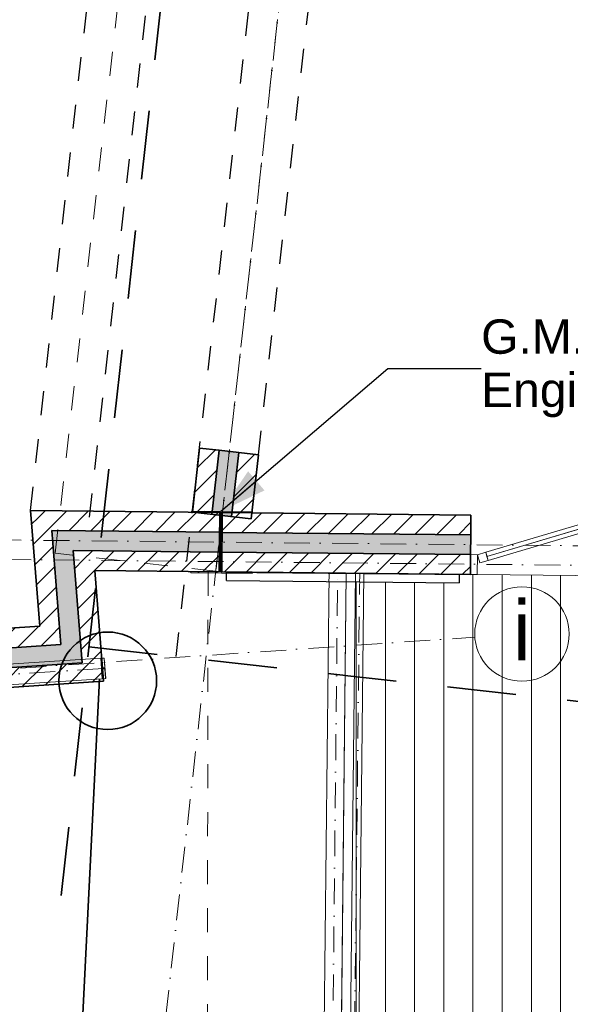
# Model space of a CAD drawing. Header units: millimetres. Extents: x -115474967 to 444143, y -74377 to 241828222.
# Tile 535 of 590: x 188458 to 191662, y 325187 to 330924. Entities that reach past the tile are written whole.
import ezdxf

# ---------------------------------------------------------------- set-up
doc = ezdxf.new("R2010")
doc.units = ezdxf.units.MM
doc.header["$MEASUREMENT"] = 0
doc.set_wipeout_variables(frame=1)
for name, pattern in [('Dashed', [280, 140, -140]), ('Dot & Dashed', [280, 150, -60, 0, -70]), ('Hidden Line', [140, 100, -40]), ('Long Dashed', [700, 400, -300]), ('Wipeout_Contour', [1000, 0, -1000])]:
    doc.linetypes.add(name, pattern=pattern)
for name, color, linetype, lineweight in [('0_Pen_No__16', 9, 'Continuous', 20), ('0_Pen_No__3', 7, 'Continuous', 15), ('0_Pen_No__6', 7, 'Continuous', 5), ('A_BEAMS_Pen_No__2', 7, 'Continuous', 20), ('A_BEAMS_Pen_No__69', 255, 'Continuous', 20), ('A_BEAMS_Pen_No__90', 255, 'Continuous', 20), ('A_COLUMNS_Pen_No__3', 7, 'Continuous', 15), ('A_FLOORS STRUCTURE_Pen_No__128', 9, 'Continuous', 0), ('A_FLOORS STRUCTURE_Pen_No__3', 7, 'Continuous', 15), ('A_SURVEY_Pen_No__1', 7, 'Continuous', 30), ('A_WALL LOAD_Pen_No__1', 7, 'Continuous', 30), ('A_WALL LOAD_Pen_No__3', 7, 'Continuous', 15), ('A_WALL LOAD_Pen_No__6', 7, 'Continuous', 5), ('C-GRID _Pen_No__5', 7, 'Continuous', 5), ('C_TEXT GA_Pen_No__6', 7, 'Continuous', 5), ('PALLISADE FENCE_Pen_No__1', 7, 'Continuous', 30), ('SEWER LINE_Pen_No__1', 7, 'Continuous', 30)]:
    doc.layers.add(name, color=color, linetype=linetype, lineweight=lineweight)
for name, color, linetype in [('A_BEAMS', 7, 'Continuous'), ('A_COLUMNS', 7, 'Continuous'), ('A_FLOORS FINISH', 7, 'Continuous'), ('A_FLOORS STRUCTURE', 7, 'Continuous'), ('A_WALL LOAD', 7, 'Continuous')]:
    doc.layers.add(name, color=color, linetype=linetype)
doc.layers.add('A_COLUMNS_Pen_No__7', color=7, linetype='Continuous', lineweight=5, true_color=0x3f3f3f)
doc.layers.add('A_WALL LOAD_Pen_No__7', color=7, linetype='Continuous', lineweight=5, true_color=0x3f3f3f)
doc.styles.add('GENERATED_STYLE_1', font='GOTHIC.TTF')
doc.styles.add('GENERATED_STYLE_4', font='txt.shx')
doc.dimstyles.new('GENERATED_STYLE__5', dxfattribs={"dimtxt": 0.18, "dimasz": 273.6, "dimexe": 0.18, "dimexo": 0.0625, "dimgap": 0.09, "dimtad": 0, "dimtih": 1, "dimtoh": 1, "dimdec": 4, "dimzin": 0, "dimdsep": 46, "dimcen": 0.09, "dimadec": 0, "dimazin": 0, "dimtfac": 1, "dimtdec": 4, "dimtmove": 0, "dimatfit": 3, "dimldrblk": 'ARROWHEAD_5', "dimfxl": 1, "dimtolj": 1, "dimtzin": 0, "dimarcsym": 0})
pattern_1 = [(45, (-139724, 252382.34), (-63.63961, 63.63961), [])]

# ---------------------------------------------------------------- blocks, each defined once
blk = doc.blocks.new('IPE Beam 20[6]', base_point=(328657.3, 74760.9))
at = {"layer": 'A_BEAMS_Pen_No__69', "color": 255, "linetype": 'Dot & Dashed', "lineweight": 20}
blk.add_line((328667.8, 74761.6), (315460.5, 73897), dxfattribs=at)
at = {"layer": 'A_BEAMS_Pen_No__90', "color": 255, "linetype": 'Continuous', "lineweight": 20}
for p, q in [((328653.2, 74820.8), (315467, 73957.6)), ((328653.2, 74820.8), (328654.1, 74820.8)), ((328661.1, 74701), (328653.2, 74820.8)), ((328673.6, 74822.1), (328654.1, 74820.8)), ((328657.8, 74764.1), (328654.1, 74820.8)), ((328673.6, 74822.1), (328674.4, 74822.2)), ((328677.3, 74765.3), (328673.6, 74822.1)), ((328682.3, 74702.4), (328674.4, 74822.2)), ((328657.8, 74764.1), (328667.6, 74764.7)), ((328667.6, 74764.7), (328677.3, 74765.3)), ((328668, 74758.5), (328667.6, 74764.7)), ((328658.2, 74757.9), (328668, 74758.5)), ((328662, 74701.1), (328658.2, 74757.9)), ((328677.7, 74759.2), (328668, 74758.5)), ((328681.4, 74702.4), (328677.7, 74759.2)), ((328661.1, 74701), (315474.8, 73837.8)), ((328661.1, 74701), (328662, 74701.1)), ((328681.4, 74702.4), (328662, 74701.1)), ((328681.4, 74702.4), (328682.3, 74702.4))]:
    blk.add_line(p, q, dxfattribs=at)
blk = doc.blocks.new('IPE Beam 20[45]', base_point=(329974.2, 69746.4))
at = {"layer": 'A_BEAMS_Pen_No__69', "color": 255, "linetype": 'Dot & Dashed', "lineweight": 20}
blk.add_line((329974.2, 69746.4), (330032.6, 75317.6), dxfattribs=at)
at = {"layer": 'A_BEAMS_Pen_No__90', "color": 255, "linetype": 'Continuous', "lineweight": 20}
for p, q in [((329953.4, 72532.5), (329982.6, 75318)), ((329982.6, 75318), (330032.6, 75317.6)), ((330032.6, 75317.6), (330082.6, 75317.2)), ((330082.6, 75317.2), (330053.4, 72531.5)), ((329923.7, 69696.7), (329953.4, 72532.5)), ((330053.4, 72531.5), (330024.7, 69795.9)), ((330024.7, 69795.9), (329974.2, 69746.4)), ((329974.2, 69746.4), (329923.7, 69696.7))]:
    blk.add_line(p, q, dxfattribs=at)
blk = doc.blocks.new('Rail Wired 02 20[96]', base_point=(330100.9, 69871.5))
at = {"layer": '0_Pen_No__16', "color": 8, "linetype": 'Dot & Dashed', "lineweight": 20}
blk.add_line((330100.9, 69871.5), (330160.6, 75316.3), dxfattribs=at)
at = {"layer": '0_Pen_No__16', "color": 8, "linetype": 'Continuous', "lineweight": 20, "flags": 128}
blk.add_lwpolyline([(330126.2, 69895.2), (330075.7, 69847.7), (330135.6, 75316.5), (330185.6, 75316.1)], close=True, dxfattribs=at)
blk = doc.blocks.new('IPE Column 20[145]', base_point=(329357.9, 75497))
at = {"layer": 'A_COLUMNS_Pen_No__7', "linetype": 'Continuous', "lineweight": 5, "true_color": 0x9f07ff}
h = blk.add_hatch(dxfattribs=at)
h.set_pattern_fill('STEEL', color=190, style=0, pattern_type=2)
h.set_pattern_definition([(45, (0, 0), (-159.09903, 159.09903), []), (45, (-53.03, 53.03), (-159.09903, 159.09903), [])])
h.paths.add_polyline_path([(329178.1, 75319.3), (329534, 75315.7), (329534.1, 75322.7), (329359.6, 75324.4), (329363.1, 75669.4), (329537.6, 75667.6), (329537.7, 75674.6), (329181.7, 75678.3), (329181.7, 75671.3), (329356.1, 75669.5), (329352.6, 75324.5), (329178.1, 75326.3)])
at = {"layer": 'A_COLUMNS_Pen_No__3', "color": 30, "linetype": 'Continuous', "lineweight": 15}
for p, q in [((329537.7, 75674.6), (329181.7, 75678.3)), ((329181.7, 75678.3), (329181.7, 75671.3)), ((329181.7, 75671.3), (329356.1, 75669.5)), ((329356.1, 75669.5), (329352.6, 75324.5)), ((329359.6, 75324.4), (329363.1, 75669.4)), ((329363.1, 75669.4), (329537.6, 75667.6)), ((329537.6, 75667.6), (329537.7, 75674.6)), ((329352.6, 75324.5), (329178.1, 75326.3)), ((329178.1, 75326.3), (329178.1, 75319.3)), ((329178.1, 75319.3), (329534, 75315.7)), ((329534.1, 75322.7), (329359.6, 75324.4)), ((329534, 75315.7), (329534.1, 75322.7))]:
    blk.add_line(p, q, dxfattribs=at)
blk = doc.blocks.new('ARROWHEAD_5')
at = {"linetype": 'Continuous', "lineweight": 0}
blk.add_hatch(color=0, dxfattribs=at).paths.add_polyline_path([(-1, 0.2679), (0, 0), (-1, -0.2679)])
at = {"color": 0, "linetype": 'Continuous', "lineweight": 0}
blk.add_line((0, 0), (-1, 0), dxfattribs=at)

msp = doc.modelspace()

# ---------------------------------------------------------------- hatches: boundary and pattern name
at = {"layer": 'A_WALL LOAD_Pen_No__7', "linetype": 'Continuous', "lineweight": 5, "true_color": 0x9f07ff}
h = msp.add_hatch(dxfattribs=at)
h.set_pattern_fill('HATCH__BRICK', color=190, style=0, pattern_type=2)
h.set_pattern_definition(pattern_1)
h.paths.add_polyline_path([(189462.75102, 328054.04079), (189577.0358, 328041.23513), (189618.89649, 328414.82264), (189504.61172, 328427.6283)])
for points in [[(189618.89661, 328414.82263), (189577.03584, 328041.23511), (189691.32061, 328028.42944), (189733.18138, 328402.01687)], [(188822.19554, 327176.99196), (188769.77815, 327830.63005), (188645.08421, 327946.90851), (188698.24984, 327283.93994)], [(188769.77815, 327830.63005), (189620.43216, 327821.94934), (189621.60564, 327936.94335), (188645.08421, 327946.90851)], [(189630.26621, 327936.85493), (189629.0906, 327821.86095), (191082.10346, 327807.00639), (191083.27908, 327922.00037)], [(188206.10681, 327135.68498), (188822.19554, 327176.99196), (188698.24984, 327283.93994), (188198.41366, 327250.42736)]]:
    msp.add_hatch(color=190, dxfattribs=at).paths.add_polyline_path(points)
h = msp.add_hatch(dxfattribs=at)
h.set_pattern_fill('HATCH__BRICK', color=190, style=0, pattern_type=2)
h.set_pattern_definition(pattern_1)
h.paths.add_polyline_path([(189691.32062, 328028.42941), (189805.60538, 328015.62375), (189847.46612, 328389.21118), (189733.18136, 328402.01684)])
h = msp.add_hatch(dxfattribs=at)
h.set_pattern_fill('HATCH__BRICK', color=190, style=0, pattern_type=2)
h.set_pattern_definition(pattern_1)
h.paths.add_polyline_path([(188698.24984, 327283.93994), (188645.08421, 327946.90851), (188520.39026, 328063.18697), (188574.30414, 327390.88793)])
h = msp.add_hatch(dxfattribs=at)
h.set_pattern_fill('HATCH__BRICK', color=190, style=0, pattern_type=2)
h.set_pattern_definition(pattern_1)
h.paths.add_polyline_path([(188645.08421, 327946.90851), (189621.60564, 327936.94335), (189622.77913, 328051.93737), (188520.39026, 328063.18697)])
h = msp.add_hatch(dxfattribs=at)
h.set_pattern_fill('HATCH__BRICK', color=190, style=0, pattern_type=2)
h.set_pattern_definition(pattern_1)
h.paths.add_polyline_path([(189631.44183, 328051.84902), (189630.26622, 327936.85493), (191083.27908, 327922.00037), (191084.4547, 328036.99434)])
h = msp.add_hatch(dxfattribs=at)
h.set_pattern_fill('HATCH__BRICK', color=190, style=0, pattern_type=2)
h.set_pattern_definition(pattern_1)
h.paths.add_polyline_path([(188946.14124, 327070.04397), (188894.47209, 327714.35159), (188769.77815, 327830.63005), (188822.19554, 327176.99196)])
h = msp.add_hatch(dxfattribs=at)
h.set_pattern_fill('HATCH__BRICK', color=190, style=0, pattern_type=2)
h.set_pattern_definition(pattern_1)
h.paths.add_polyline_path([(188894.47209, 327714.35159), (189619.25867, 327706.95533), (189620.43216, 327821.94934), (188769.77815, 327830.63005)])
h = msp.add_hatch(dxfattribs=at)
h.set_pattern_fill('HATCH__BRICK', color=190, style=0, pattern_type=2)
h.set_pattern_definition(pattern_1)
h.paths.add_polyline_path([(188198.41366, 327250.42736), (188698.24984, 327283.93994), (188574.30414, 327390.88793), (188190.72051, 327365.16975)])
h = msp.add_hatch(dxfattribs=at)
h.set_pattern_fill('HATCH__BRICK', color=190, style=0, pattern_type=2)
h.set_pattern_definition(pattern_1)
h.paths.add_polyline_path([(188213.79996, 327020.94259), (188946.14124, 327070.04397), (188822.19554, 327176.99196), (188206.10681, 327135.68498)])

# ---------------------------------------------------------------- linework, layer by layer
at = {"layer": '0_Pen_No__3', "color": 30, "linetype": 'Dashed', "lineweight": 15}
msp.add_lwpolyline([(199467.7811, 322142.04636), (190387.45636, 322200.36821), (190358.58872, 327698.45216), (189554.11587, 327706.88332), (189545.14959, 321554.35264), (200221.7432, 321393.88785), (200211.71379, 323871.5596), (206939.2026, 323731.37349), (206971.07819, 324541.47526), (206732.05807, 324550.88014), (207001.56458, 327529.37957), (199525.04655, 327605.76382)], close=True, dxfattribs=at)
at = {"layer": 'A_SURVEY_Pen_No__1', "color": 214, "linetype": 'Continuous', "lineweight": 35}
msp.add_circle((188970.63865, 327071.69545), 284.0988, dxfattribs=at)
at = {"layer": 'A_WALL LOAD_Pen_No__1', "color": 214, "linetype": 'Continuous', "lineweight": 35}
for p, q in [((189504.61175, 328427.62826), (189618.89654, 328414.82257)), ((189504.61175, 328427.62826), (189618.89654, 328414.82257)), ((189618.89662, 328414.82264), (189577.03583, 328041.23513)), ((189618.89654, 328414.82257), (189733.18134, 328402.01688)), ((189618.89654, 328414.82257), (189733.18134, 328402.01688)), ((189733.18138, 328402.01687), (189691.32061, 328028.42944)), ((189733.18134, 328402.01688), (189847.46613, 328389.21119)), ((189733.18134, 328402.01688), (189847.46613, 328389.21119)), ((191083.27907, 327922.00037), (191084.45469, 328036.99436)), ((191083.27907, 327922.00037), (191084.45469, 328036.99436)), ((188698.24984, 327283.93994), (188645.08421, 327946.90851)), ((188645.08421, 327946.90851), (189621.60564, 327936.94335)), ((189630.26622, 327936.85493), (191083.27903, 327922.00035)), ((191082.10345, 327807.00637), (191083.27907, 327922.00037)), ((191082.10345, 327807.00637), (191083.27907, 327922.00037)), ((188822.19554, 327176.99196), (188769.77815, 327830.63005)), ((188769.77815, 327830.63005), (189620.43216, 327821.94934)), ((189629.0906, 327821.86101), (191082.10352, 327807.00643)), ((188198.41366, 327250.42736), (188698.24984, 327283.93994)), ((188206.10681, 327135.68498), (188822.19554, 327176.99196))]:
    msp.add_line(p, q, dxfattribs=at)
for points in [[(189504.61175, 328427.62825), (189462.75102, 328054.04082)], [(189805.6054, 328015.62375), (189847.46613, 328389.21119)], [(188520.39026, 328063.18697), (188574.30414, 327390.88793)], [(189622.77913, 328051.93737), (188520.39026, 328063.18697)], [(189462.75102, 328054.04082), (189805.6054, 328015.62375)], [(189619.25867, 327706.95533), (189622.77913, 328051.93737)], [(189631.44184, 328051.84896), (189627.91498, 327706.86699)], [(191084.45465, 328036.99436), (189631.44184, 328051.84896)], [(188946.14124, 327070.04397), (188894.47209, 327714.35159)], [(188894.47209, 327714.35159), (189619.25867, 327706.95533)], [(189662.12397, 327705.76697), (189661.61427, 327655.76957)], [(188574.30414, 327390.88793), (188190.67835, 327365.16692)], [(177768.26876, 326320.59969), (188946.14124, 327070.04397)]]:
    msp.add_lwpolyline(points, dxfattribs=at)
at = {"layer": 'A_WALL LOAD_Pen_No__3', "color": 30, "linetype": 'Hidden Line', "lineweight": 15}
msp.add_lwpolyline([(189662.12397, 327705.76697), (189661.61427, 327655.76957)], dxfattribs=at)
msp.add_lwpolyline([(189662.12397, 327705.76697), (189661.61427, 327655.76957)], dxfattribs=at)
msp.add_lwpolyline([(189662.12397, 327705.76697), (189661.61427, 327655.76957)], dxfattribs=at)
msp.add_lwpolyline([(189662.12397, 327705.76697), (189661.61427, 327655.76957)], dxfattribs=at)
at = {"layer": 'A_WALL LOAD_Pen_No__6', "color": 7, "linetype": 'Continuous', "lineweight": 5}
for p, q in [((192483.39196, 328184.31319), (191177.14642, 327796.84854)), ((191122.10136, 327806.59746), (191082.10345, 327807.00637)), ((191170.03698, 327820.81635), (191122.10136, 327806.59746)), ((191122.10136, 327806.59746), (191136.32025, 327758.66185)), ((191184.25587, 327772.88073), (191170.03698, 327820.81635)), ((191136.32025, 327758.66185), (191184.25587, 327772.88073))]:
    msp.add_line(p, q, dxfattribs=at)
for points in [[(192476.28251, 328208.281), (191170.03698, 327820.81635), (191177.14642, 327796.84854), (192483.39196, 328184.31319)], [(192483.39196, 328184.31319), (191177.14642, 327796.84854), (191184.25587, 327772.88073), (192490.5014, 328160.34538)]]:
    msp.add_lwpolyline(points, close=True, dxfattribs=at)
at = {"layer": 'PALLISADE FENCE_Pen_No__1', "color": 214, "linetype": 'Continuous', "lineweight": 35}
msp.add_line((188646.69437, 321537.09735), (188921.93818, 327083.02084), dxfattribs=at)

# ---------------------------------------------------------------- block references
at = {"layer": 'A_BEAMS', "color": 5, "linetype": 'Continuous', "lineweight": 5}
msp.add_blockref('IPE Beam 20[6]', (188933.33372, 327143.27302), dxfattribs=at)

# ---------------------------------------------------------------- texts
at = {"layer": 'C_TEXT GA_Pen_No__6', "color": 7, "linetype": 'Continuous', "lineweight": 5, "insert": (191143.51494, 328892.29593), "char_height": 200, "attachment_point": 4, "line_spacing_factor": 0.930574, "style": 'GENERATED_STYLE_4'}
msp.add_mtext('\\A1;{\\pql;\\fArial|b0|i0|c0|p34;G.M.S Col. to \\P\\pql;\\fArial|b0|i0|c0|p34;Engineers detail}', dxfattribs=at)

# ---------------------------------------------------------------- leaders
at = {"layer": 'C_TEXT GA_Pen_No__6', "color": 7, "linetype": 'Continuous', "lineweight": 5, "annotation_type": 0, "has_hookline": 1, "hookline_direction": 0, "text_width": 1961.93724}
msp.add_leader([(189627.20697, 328058.88645), (190599.96485, 328892.29593), (191143.42494, 328892.29593)], dimstyle='GENERATED_STYLE__5', dxfattribs=at)

# ---------------------------------------------------------------- wipeouts: each hides what was drawn before it
at = {"color": 254, "linetype": 'Wipeout_Contour', "lineweight": 0, "ltscale": 5979244.739026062}
msp.add_wipeout([(179443.92736, 334835.92871), (177198.31911, 334688.98796), (177198.37874, 334688.07659), (175935.28213, 334605.42621), (176180.4061, 331000.12983), (177444.011, 331082.81565), (177540.9954, 329591.82445), (177889.77186, 329614.64706), (177899.66364, 329467.11039), (187837.73482, 330131.12004), (187709.92151, 331980.50062), (189320.71912, 332091.67673), (189153.19237, 334342.14961), (190126.27566, 334410.24544), (190013.99622, 336126.8849), (186870.3307, 335921.35599), (186739.15645, 337926.84845), (179273.99948, 337439.78238)], dxfattribs=at).dxf.layer = 'A_FLOORS FINISH'

# ---------------------------------------------------------------- next in the draw order: linework, layer by layer
at = {"layer": 'A_BEAMS_Pen_No__2', "color": 1, "linetype": 'Dashed', "lineweight": 25}
for p, q in [((188520.39026, 328063.18697), (189685.815, 338464.05827)), ((188863.24465, 328024.7699), (190035.52037, 338486.78311)), ((189847.46613, 328389.21119), (190940.06931, 338140.18419))]:
    msp.add_line(p, q, dxfattribs=at)

# ---------------------------------------------------------------- next in the draw order: wipeouts: each hides what was drawn before it
at = {"color": 254, "linetype": 'Wipeout_Contour', "lineweight": 0, "ltscale": 1369670.73026356}
msp.add_wipeout([(199525.04748, 327605.8549), (190358.59832, 327699.39699), (190300.7331, 322178.52687), (199467.78101, 322142.04641)], dxfattribs=at).dxf.layer = 'A_FLOORS STRUCTURE'

# ---------------------------------------------------------------- next in the draw order: hatches: boundary and pattern name
at = {"layer": 'A_FLOORS STRUCTURE_Pen_No__128', "linetype": 'Continuous', "lineweight": 0}
h = msp.add_hatch(dxfattribs=at)
h.set_pattern_fill('PATTERN__DECK_II', color=9, style=0, pattern_type=2)
h.set_pattern_definition([(90, (-139724, 252382.34), (-170, 0), [])])
h.paths.add_polyline_path([(199525.04748, 327605.8549), (190358.59832, 327699.39699), (190300.7331, 322178.52687), (199467.78101, 322142.04641)])
at = {"layer": 'A_WALL LOAD_Pen_No__7', "linetype": 'Continuous', "lineweight": 5, "true_color": 0x9f07ff}
h = msp.add_hatch(dxfattribs=at)
h.set_pattern_fill('HATCH__BRICK', color=190, style=0, pattern_type=2)
h.set_pattern_definition(pattern_1)
h.paths.add_polyline_path([(189661.61427, 327655.76957), (191015.77283, 327641.96452), (191016.28253, 327691.96192), (189662.12397, 327705.76697)])

# ---------------------------------------------------------------- next in the draw order: linework, layer by layer
at = {"layer": 'A_FLOORS STRUCTURE_Pen_No__3', "color": 30, "linetype": 'Continuous', "lineweight": 15}
msp.add_lwpolyline([(199525.04748, 327605.8549), (190358.59832, 327699.39699), (190300.7331, 322178.52687), (199467.78101, 322142.04641)], close=True, dxfattribs=at)
at = {"layer": 'A_WALL LOAD_Pen_No__1', "color": 214, "linetype": 'Continuous', "lineweight": 35}
msp.add_line((191080.92783, 327692.01238), (191082.10345, 327807.00637), dxfattribs=at)
msp.add_line((191080.92783, 327692.01238), (191082.10345, 327807.00637), dxfattribs=at)
msp.add_line((191080.92783, 327692.01238), (191082.10345, 327807.00637), dxfattribs=at)
for points in [[(191016.28253, 327691.96192), (189662.12397, 327705.76697)], [(191015.77283, 327641.96452), (191016.28253, 327691.96192)], [(189661.61427, 327655.76957), (191015.77283, 327641.96452)]]:
    msp.add_lwpolyline(points, dxfattribs=at)
at = {"layer": 'A_WALL LOAD_Pen_No__3', "color": 30, "linetype": 'Hidden Line', "lineweight": 15}
for points in [[(191016.28253, 327691.96192), (189662.12397, 327705.76697)], [(191016.28253, 327691.96192), (189662.12397, 327705.76697)], [(191016.28253, 327691.96192), (189662.12397, 327705.76697)], [(191016.28253, 327691.96192), (189662.12397, 327705.76697)], [(191015.77283, 327641.96452), (191016.28253, 327691.96192)], [(191015.77283, 327641.96452), (191016.28253, 327691.96192)], [(191015.77283, 327641.96452), (191016.28253, 327691.96192)], [(191015.77283, 327641.96452), (191016.28253, 327691.96192)], [(189661.61427, 327655.76957), (191015.77283, 327641.96452)], [(189661.61427, 327655.76957), (191015.77283, 327641.96452)], [(189661.61427, 327655.76957), (191015.77283, 327641.96452)], [(189661.61427, 327655.76957), (191015.77283, 327641.96452)]]:
    msp.add_lwpolyline(points, dxfattribs=at)
at = {"layer": 'A_WALL LOAD_Pen_No__6', "color": 7, "linetype": 'Continuous', "lineweight": 5}
for p, q in [((191082.10345, 327807.00637), (191080.92783, 327692.01238)), ((191120.92574, 327691.60347), (191122.10136, 327806.59746)), ((191080.92783, 327692.01238), (191120.92574, 327691.60347))]:
    msp.add_line(p, q, dxfattribs=at)
at = {"layer": 'C-GRID _Pen_No__5', "color": 4, "linetype": 'Dot & Dashed', "lineweight": 5}
for p, q in [((174210.08134, 326175.44246), (191106.79965, 327325.82412)), ((191106.79965, 327325.82412), (191106.79766, 327325.82399))]:
    msp.add_line(p, q, dxfattribs=at)
at = {"layer": 'C-GRID _Pen_No__5', "color": 4, "linetype": 'Continuous', "lineweight": 5}
msp.add_circle((191381.16251, 327344.50361), 275, dxfattribs=at)
at = {"layer": 'C-GRID _Pen_No__5', "color": 4, "linetype": 'Dot & Dashed', "lineweight": 5}
msp.add_point((191106.79965, 327325.82412), dxfattribs=at)
msp.add_point((191106.79965, 327325.82412), dxfattribs=at)
at = {"layer": 'SEWER LINE_Pen_No__1', "color": 214, "linetype": 'Long Dashed', "lineweight": 35}
msp.add_line((188860.92698, 327270.16822), (219766.5082, 323807.17674), dxfattribs=at)

# ---------------------------------------------------------------- next in the draw order: texts
at = {"layer": 'C-GRID _Pen_No__5', "color": 4, "linetype": 'Continuous', "lineweight": 5, "insert": (191328.45651, 327540.09184), "char_height": 350, "attachment_point": 1, "style": 'GENERATED_STYLE_1'}
msp.add_mtext('\\A1;{\\pql;\\pt0;\\fCentury Gothic|b0|i0|c0|p34;i}', dxfattribs=at)

# ---------------------------------------------------------------- next in the draw order: wipeouts: each hides what was drawn before it
at = {"color": 254, "linetype": 'Wipeout_Contour', "lineweight": 0, "ltscale": 1354166.232079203}
msp.add_wipeout([(189661.61427, 327655.76957), (191015.77283, 327641.96452), (191016.28253, 327691.96192), (189662.12397, 327705.76697)], dxfattribs=at).dxf.layer = 'A_WALL LOAD'

# ---------------------------------------------------------------- next in the draw order: linework, layer by layer
at = {"layer": 'A_WALL LOAD_Pen_No__3', "color": 30, "linetype": 'Continuous', "lineweight": 15}
for points in [[(189662.12397, 327705.76697), (189661.61427, 327655.76957)], [(191016.28253, 327691.96192), (189662.12397, 327705.76697)], [(191015.77283, 327641.96452), (191016.28253, 327691.96192)], [(189661.61427, 327655.76957), (191015.77283, 327641.96452)]]:
    msp.add_lwpolyline(points, dxfattribs=at)

# ---------------------------------------------------------------- next in the draw order: wipeouts: each hides what was drawn before it
at = {"color": 254, "linetype": 'Wipeout_Contour', "lineweight": 0, "ltscale": 1354166.232079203}
msp.add_wipeout([(189661.61427, 327655.76957), (191015.77283, 327641.96452), (191016.28253, 327691.96192), (189662.12397, 327705.76697)], dxfattribs=at).dxf.layer = 'A_WALL LOAD'

# ---------------------------------------------------------------- next in the draw order: hatches: boundary and pattern name
at = {"layer": 'A_WALL LOAD_Pen_No__7', "linetype": 'Continuous', "lineweight": 5, "true_color": 0x9f07ff}
h = msp.add_hatch(dxfattribs=at)
h.set_pattern_fill('HATCH__BRICK', color=190, style=0, pattern_type=2)
h.set_pattern_definition(pattern_1)
h.paths.add_polyline_path([(189629.09059, 327821.86099), (189627.91498, 327706.86701), (191080.92784, 327692.01234), (191082.10346, 327807.00643)])

# ---------------------------------------------------------------- next in the draw order: linework, layer by layer
at = {"layer": '0_Pen_No__6', "color": 7, "linetype": 'Dashed', "lineweight": 5}
msp.add_lwpolyline([(189599.11278, 327710.2916), (188664.8125, 327814.98058), (189839.03869, 338128.28752), (190602.01604, 338177.86793), (190769.8855, 338159.22953)], close=True, dxfattribs=at)
at = {"layer": 'A_BEAMS_Pen_No__2', "color": 1, "linetype": 'Dashed', "lineweight": 25}
msp.add_line((189368.54425, 327213.28936), (190155.70671, 334238.34664), dxfattribs=at)
at = {"layer": 'A_WALL LOAD_Pen_No__1', "color": 214, "linetype": 'Continuous', "lineweight": 35}
msp.add_lwpolyline([(189627.91498, 327706.86699), (191080.92779, 327692.01238)], dxfattribs=at)
at = {"layer": 'A_WALL LOAD_Pen_No__3', "color": 30, "linetype": 'Continuous', "lineweight": 15}
for points in [[(189662.12397, 327705.76697), (189661.61427, 327655.76957)], [(191016.28253, 327691.96192), (189662.12397, 327705.76697)], [(191015.77283, 327641.96452), (191016.28253, 327691.96192)], [(189661.61427, 327655.76957), (191015.77283, 327641.96452)]]:
    msp.add_lwpolyline(points, dxfattribs=at)
at = {"layer": 'C-GRID _Pen_No__5', "color": 4, "linetype": 'Dot & Dashed', "lineweight": 5}
for p, q in [((191259.30497, 342527.08449), (189220.21931, 324329.13566)), ((170671.36018, 328073.62909), (227924.40558, 327487.91522)), ((187533.56976, 327787.79674), (218907.94826, 327464.58445))]:
    msp.add_line(p, q, dxfattribs=at)
at = {"layer": 'SEWER LINE_Pen_No__1', "color": 214, "linetype": 'Long Dashed', "lineweight": 35}
msp.add_line((188698.52834, 325820.83619), (190273.90187, 339880.30902), dxfattribs=at)

# ---------------------------------------------------------------- next in the draw order: block references
at = {"color": 4, "linetype": 'Continuous', "lineweight": 20, "true_color": 0x00e6ff}
msp.add_blockref('Rail Wired 02 20[96]', (190376.94606, 322253.82059), dxfattribs=at)
at = {"layer": 'A_BEAMS', "color": 5, "linetype": 'Continuous', "lineweight": 5}
msp.add_blockref('IPE Beam 20[45]', (190250.20771, 322128.72903), dxfattribs=at)
at = {"layer": 'A_COLUMNS', "color": 5, "linetype": 'Continuous', "lineweight": 5}
msp.add_blockref('IPE Column 20[145]', (189633.88883, 327879.30884), dxfattribs=at)

doc.saveas('drawing.dxf')
